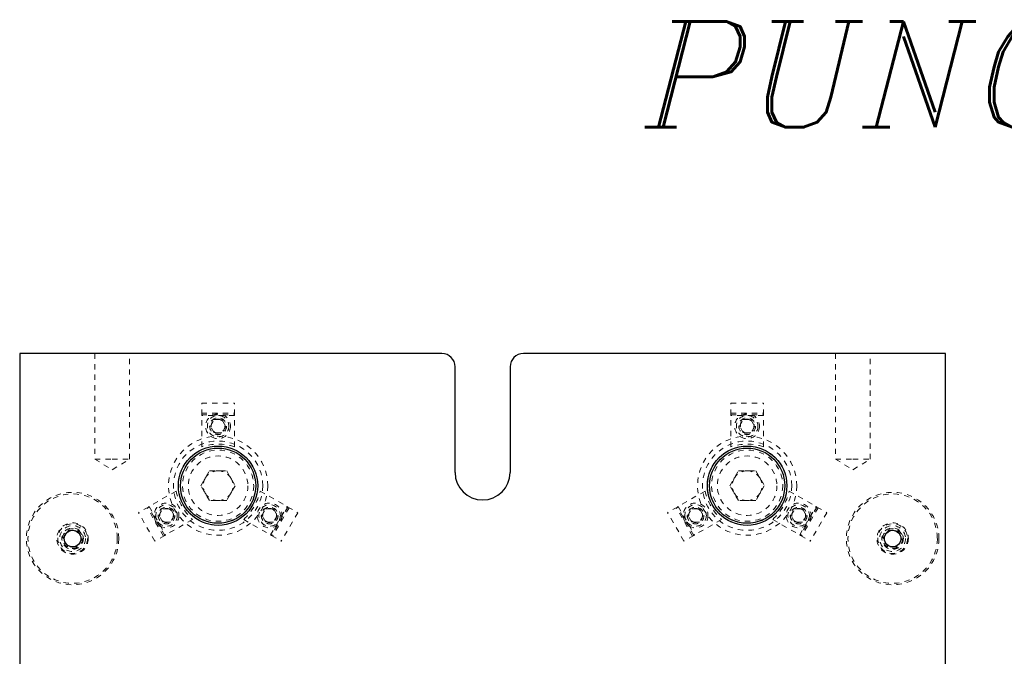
# Model space of a CAD drawing. Header units: inches. Extents: x 1802 to 2468, y -253 to -72.
# Tile 428 of 570: x 2175 to 2194, y -84 to -72. Entities that reach past the tile are written whole.
import ezdxf

# ---------------------------------------------------------------- set-up
doc = ezdxf.new("R2010")
doc.units = ezdxf.units.IN
doc.header["$LTSCALE"] = 0.5
doc.header["$MEASUREMENT"] = 0
doc.linetypes.add('HIDDEN', pattern=[0.225, 0.15, -0.075])
for name, color, linetype in [('DST-M-S', 53, 'Continuous'), ('MFT-M-S', 8, 'Continuous'), ('SVF-M-S', 8, 'Continuous')]:
    doc.layers.add(name, color=color, linetype=linetype)
doc.styles.add('I', font='ITALIC.SHX')

msp = doc.modelspace()

# ---------------------------------------------------------------- linework, layer by layer
at = {"layer": 'DST-M-S', "linetype": 'Continuous', "lineweight": 25}
for p, q in [((2175.38027, -78.2431), (2175.38027, -98.2431)), ((2183.36027, -78.2431), (2175.38027, -78.2431)), ((2192.88027, -78.2431), (2184.90027, -78.2431)), ((2192.88027, -98.2431), (2192.88027, -78.2431)), ((2183.61027, -80.4931), (2183.61027, -78.4931)), ((2184.65027, -78.4931), (2184.65027, -80.4931))]:
    msp.add_line(p, q, dxfattribs=at)
at = {"layer": 'DST-M-S', "linetype": 'HIDDEN', "lineweight": 18}
for p, q in [((2176.80217, -78.2431), (2176.80217, -80.2431)), ((2177.45837, -80.2431), (2177.45837, -78.2431)), ((2190.80217, -78.2431), (2190.80217, -80.2431)), ((2191.45837, -80.2431), (2191.45837, -78.2431)), ((2178.82027, -79.1851), (2179.44027, -79.1851)), ((2178.82027, -79.4001), (2178.82027, -79.1851)), ((2179.44027, -79.4001), (2179.44027, -79.1851)), ((2188.82027, -79.1851), (2189.44027, -79.1851)), ((2188.82027, -79.4001), (2188.82027, -79.1851)), ((2189.44027, -79.4001), (2189.44027, -79.1851)), ((2178.82027, -79.3741), (2179.44027, -79.3741)), ((2178.82027, -79.4001), (2179.44027, -79.4001)), ((2178.82027, -79.4176), (2178.82027, -79.4001)), ((2179.44027, -79.4176), (2178.82027, -79.4176)), ((2178.82027, -80.00481), (2178.82027, -79.4176)), ((2179.44027, -79.4001), (2179.44027, -79.4176)), ((2179.44027, -80.00481), (2179.44027, -79.4176)), ((2188.82027, -79.3741), (2189.44027, -79.3741)), ((2188.82027, -79.4001), (2189.44027, -79.4001)), ((2188.82027, -79.4176), (2188.82027, -79.4001)), ((2189.44027, -79.4176), (2188.82027, -79.4176)), ((2188.82027, -80.00481), (2188.82027, -79.4176)), ((2189.44027, -79.4001), (2189.44027, -79.4176)), ((2189.44027, -80.00481), (2189.44027, -79.4176)), ((2178.98593, -79.6181), (2179.0581, -79.4931)), ((2179.0581, -79.7431), (2178.98593, -79.6181)), ((2179.0581, -79.4931), (2179.20244, -79.4931)), ((2179.20244, -79.4931), (2179.2746, -79.6181)), ((2179.2746, -79.6181), (2179.20244, -79.7431)), ((2188.98593, -79.6181), (2189.0581, -79.4931)), ((2189.0581, -79.7431), (2188.98593, -79.6181)), ((2189.0581, -79.4931), (2189.20244, -79.4931)), ((2189.20244, -79.4931), (2189.2746, -79.6181)), ((2189.2746, -79.6181), (2189.20244, -79.7431)), ((2179.20244, -79.7431), (2179.0581, -79.7431)), ((2189.20244, -79.7431), (2189.0581, -79.7431)), ((2176.80217, -80.2431), (2177.13027, -80.2431)), ((2176.80217, -80.2431), (2177.13027, -80.44024)), ((2177.13027, -80.2431), (2177.45837, -80.2431)), ((2177.13027, -80.44024), (2177.45837, -80.2431)), ((2190.80217, -80.2431), (2191.13027, -80.2431)), ((2190.80217, -80.2431), (2191.13027, -80.44024)), ((2191.13027, -80.2431), (2191.45837, -80.2431)), ((2191.13027, -80.44024), (2191.45837, -80.2431)), ((2178.80551, -80.7431), (2178.96789, -80.46185)), ((2178.96789, -80.46185), (2179.29265, -80.46185)), ((2179.29265, -80.46185), (2179.45503, -80.7431)), ((2188.80551, -80.7431), (2188.96789, -80.46185)), ((2188.96789, -80.46185), (2189.29265, -80.46185)), ((2189.29265, -80.46185), (2189.45503, -80.7431)), ((2178.96789, -81.02435), (2178.80551, -80.7431)), ((2179.45503, -80.7431), (2179.29265, -81.02435)), ((2188.96789, -81.02435), (2188.80551, -80.7431)), ((2189.45503, -80.7431), (2189.29265, -81.02435)), ((2178.33589, -80.84378), (2177.82735, -81.13738)), ((2179.92465, -80.84378), (2180.43318, -81.13738)), ((2188.33589, -80.84378), (2187.82735, -81.13738)), ((2189.92465, -80.84378), (2190.43318, -81.13738)), ((2177.81219, -81.14613), (2177.82735, -81.13738)), ((2177.82735, -81.13738), (2178.13735, -81.67432)), ((2179.29265, -81.02435), (2178.96789, -81.02435)), ((2180.12318, -81.67432), (2180.43318, -81.13738)), ((2180.43318, -81.13738), (2180.44834, -81.14613)), ((2187.81219, -81.14613), (2187.82735, -81.13738)), ((2187.82735, -81.13738), (2188.13735, -81.67432)), ((2189.29265, -81.02435), (2188.96789, -81.02435)), ((2190.12318, -81.67432), (2190.43318, -81.13738)), ((2190.43318, -81.13738), (2190.44834, -81.14613)), ((2177.81219, -81.14613), (2177.626, -81.25363)), ((2177.936, -81.79057), (2177.626, -81.25363)), ((2178.09968, -81.69607), (2177.78968, -81.15913)), ((2178.12219, -81.68307), (2177.81219, -81.14613)), ((2178.01165, -81.3056), (2178.08382, -81.1806)), ((2178.08382, -81.4306), (2178.01165, -81.3056)), ((2178.08382, -81.1806), (2178.22816, -81.1806)), ((2178.22816, -81.1806), (2178.30033, -81.3056)), ((2178.30033, -81.3056), (2178.22816, -81.4306)), ((2179.96021, -81.3056), (2180.03238, -81.1806)), ((2180.03238, -81.4306), (2179.96021, -81.3056)), ((2180.03238, -81.1806), (2180.17671, -81.1806)), ((2180.44834, -81.14613), (2180.13834, -81.68307)), ((2180.47086, -81.15913), (2180.16086, -81.69607)), ((2180.17671, -81.1806), (2180.24888, -81.3056)), ((2180.24888, -81.3056), (2180.17671, -81.4306)), ((2180.63453, -81.25363), (2180.32453, -81.79057)), ((2180.44834, -81.14613), (2180.63453, -81.25363)), ((2187.81219, -81.14613), (2187.626, -81.25363)), ((2187.936, -81.79057), (2187.626, -81.25363)), ((2188.09968, -81.69607), (2187.78968, -81.15913)), ((2188.12219, -81.68307), (2187.81219, -81.14613)), ((2188.01165, -81.3056), (2188.08382, -81.1806)), ((2188.08382, -81.4306), (2188.01165, -81.3056)), ((2188.08382, -81.1806), (2188.22816, -81.1806)), ((2188.22816, -81.1806), (2188.30033, -81.3056)), ((2188.30033, -81.3056), (2188.22816, -81.4306)), ((2189.96021, -81.3056), (2190.03238, -81.1806)), ((2190.03238, -81.4306), (2189.96021, -81.3056)), ((2190.03238, -81.1806), (2190.17671, -81.1806)), ((2190.44834, -81.14613), (2190.13834, -81.68307)), ((2190.47086, -81.15913), (2190.16086, -81.69607)), ((2190.17671, -81.1806), (2190.24888, -81.3056)), ((2190.24888, -81.3056), (2190.17671, -81.4306)), ((2190.63453, -81.25363), (2190.32453, -81.79057)), ((2190.44834, -81.14613), (2190.63453, -81.25363)), ((2178.22816, -81.4306), (2178.08382, -81.4306)), ((2178.64589, -81.38071), (2178.13735, -81.67432)), ((2179.61465, -81.38071), (2180.12318, -81.67432)), ((2180.17671, -81.4306), (2180.03238, -81.4306)), ((2188.22816, -81.4306), (2188.08382, -81.4306)), ((2188.64589, -81.38071), (2188.13735, -81.67432)), ((2189.61465, -81.38071), (2190.12318, -81.67432)), ((2190.17671, -81.4306), (2190.03238, -81.4306)), ((2178.12219, -81.68307), (2177.936, -81.79057)), ((2178.13735, -81.67432), (2178.12219, -81.68307)), ((2180.13834, -81.68307), (2180.12318, -81.67432)), ((2180.13834, -81.68307), (2180.32453, -81.79057)), ((2188.12219, -81.68307), (2187.936, -81.79057)), ((2188.13735, -81.67432), (2188.12219, -81.68307)), ((2190.13834, -81.68307), (2190.12318, -81.67432)), ((2190.13834, -81.68307), (2190.32453, -81.79057))]:
    msp.add_line(p, q, dxfattribs=at)
for centre, radius in [((2179.13027, -79.6181), 0.23438), ((2179.13027, -79.6181), 0.20312), ((2179.13027, -79.6181), 0.1595), ((2179.13027, -79.6181), 0.15625), ((2189.13027, -79.6181), 0.23438), ((2189.13027, -79.6181), 0.20312), ((2189.13027, -79.6181), 0.1595), ((2189.13027, -79.6181), 0.15625), ((2179.13027, -79.6181), 0.13297), ((2179.13027, -79.6181), 0.1327), ((2179.13027, -79.6181), 0.13218), ((2179.13027, -79.6181), 0.1285), ((2189.13027, -79.6181), 0.13297), ((2189.13027, -79.6181), 0.1327), ((2189.13027, -79.6181), 0.13218), ((2189.13027, -79.6181), 0.1285), ((2179.13027, -80.7431), 0.9375), ((2189.13027, -80.7431), 0.9375), ((2179.13027, -80.7431), 0.84375), ((2179.13027, -80.7431), 0.7494), ((2189.13027, -80.7431), 0.84375), ((2189.13027, -80.7431), 0.7494), ((2179.13027, -80.7431), 0.71165), ((2179.13027, -80.7431), 0.67288), ((2179.13027, -80.7431), 0.5625), ((2189.13027, -80.7431), 0.71165), ((2189.13027, -80.7431), 0.67288), ((2189.13027, -80.7431), 0.5625), ((2178.15599, -81.3056), 0.23438), ((2178.15599, -81.3056), 0.20313), ((2180.10455, -81.3056), 0.23438), ((2180.10455, -81.3056), 0.20312), ((2188.15599, -81.3056), 0.23438), ((2188.15599, -81.3056), 0.20313), ((2190.10455, -81.3056), 0.23438), ((2190.10455, -81.3056), 0.20312), ((2178.15599, -81.3056), 0.1595), ((2178.15599, -81.3056), 0.15625), ((2178.15599, -81.3056), 0.13297), ((2178.15599, -81.3056), 0.1327), ((2178.15599, -81.3056), 0.13218), ((2178.15599, -81.3056), 0.1285), ((2180.10455, -81.3056), 0.1595), ((2180.10455, -81.3056), 0.15625), ((2180.10455, -81.3056), 0.13297), ((2180.10455, -81.3056), 0.1327), ((2180.10455, -81.3056), 0.13218), ((2180.10455, -81.3056), 0.1285), ((2188.15599, -81.3056), 0.1595), ((2188.15599, -81.3056), 0.15625), ((2188.15599, -81.3056), 0.13297), ((2188.15599, -81.3056), 0.1327), ((2188.15599, -81.3056), 0.13218), ((2188.15599, -81.3056), 0.1285), ((2190.10455, -81.3056), 0.1595), ((2190.10455, -81.3056), 0.15625), ((2190.10455, -81.3056), 0.13297), ((2190.10455, -81.3056), 0.1327), ((2190.10455, -81.3056), 0.13218), ((2190.10455, -81.3056), 0.1285)]:
    msp.add_circle(centre, radius, dxfattribs=at)
at = {"layer": 'DST-M-S', "linetype": 'Continuous', "lineweight": 25}
for centre, radius in [((2179.13027, -80.7431), 0.75), ((2189.13027, -80.7431), 0.75), ((2179.13027, -80.7431), 0.71063), ((2189.13027, -80.7431), 0.71063), ((2176.38027, -81.7431), 0.15625), ((2191.88027, -81.7431), 0.15625)]:
    msp.add_circle(centre, radius, dxfattribs=at)
for centre, radius, start, end in [((2183.36027, -78.4931), 0.25, 0, 90), ((2184.90027, -78.4931), 0.25, 90, 180), ((2184.13027, -80.4931), 0.52, 180, 0)]:
    msp.add_arc(centre, radius, start, end, dxfattribs=at)
at = {"layer": 'DST-M-S', "linetype": 'HIDDEN', "lineweight": 18}
for centre, radius, start, end in [((2179.13027, -80.9881), 1.031, 72.501613, 107.498387), ((2189.13027, -80.9881), 1.031, 72.501613, 107.498387), ((2179.13027, -80.7431), 0.28125, 90, 150), ((2179.13027, -80.7431), 0.28125, 30, 90), ((2189.13027, -80.7431), 0.28125, 90, 150), ((2189.13027, -80.7431), 0.28125, 30, 90), ((2179.13027, -80.7431), 0.28125, 150, 210), ((2179.13027, -80.7431), 0.28125, 330, 30), ((2189.13027, -80.7431), 0.28125, 150, 210), ((2189.13027, -80.7431), 0.28125, 330, 30), ((2179.34244, -80.6206), 1.031, 192.501613, 227.498387), ((2179.13027, -80.7431), 0.28125, 210, 270), ((2179.13027, -80.7431), 0.28125, 270, 330), ((2178.91809, -80.6206), 1.031, 312.501613, 347.498387), ((2189.34244, -80.6206), 1.031, 192.501613, 227.498387), ((2189.13027, -80.7431), 0.28125, 210, 270), ((2189.13027, -80.7431), 0.28125, 270, 330), ((2188.91809, -80.6206), 1.031, 312.501613, 347.498387)]:
    msp.add_arc(centre, radius, start, end, dxfattribs=at)
at = {"layer": 'MFT-M-S', "linetype": 'HIDDEN', "lineweight": 18}
for centre, radius in [((2176.38027, -81.7431), 0.875), ((2176.38027, -81.7431), 0.845), ((2191.88027, -81.7431), 0.875), ((2191.88027, -81.7431), 0.845), ((2176.38027, -81.7431), 0.2969), ((2191.88027, -81.7431), 0.2969), ((2176.38027, -81.7431), 0.203), ((2191.88027, -81.7431), 0.203)]:
    msp.add_circle(centre, radius, dxfattribs=at)
at = {"layer": 'SVF-M-S', "linetype": 'HIDDEN', "lineweight": 18}
for p, q in [((2176.20013, -81.7431), (2176.2902, -81.5871)), ((2176.2902, -81.5871), (2176.47033, -81.5871)), ((2176.47033, -81.5871), (2176.5604, -81.7431)), ((2191.70013, -81.7431), (2191.7902, -81.5871)), ((2191.7902, -81.5871), (2191.97033, -81.5871)), ((2191.97033, -81.5871), (2192.0604, -81.7431)), ((2176.2902, -81.8991), (2176.20013, -81.7431)), ((2176.5604, -81.7431), (2176.47033, -81.8991)), ((2191.7902, -81.8991), (2191.70013, -81.7431)), ((2192.0604, -81.7431), (2191.97033, -81.8991)), ((2176.47033, -81.8991), (2176.2902, -81.8991)), ((2191.97033, -81.8991), (2191.7902, -81.8991))]:
    msp.add_line(p, q, dxfattribs=at)
for centre, radius in [((2176.38027, -81.7431), 0.28125), ((2176.38027, -81.7431), 0.24375), ((2191.88027, -81.7431), 0.28125), ((2191.88027, -81.7431), 0.24375), ((2176.38027, -81.7431), 0.1875), ((2176.38027, -81.7431), 0.16072), ((2176.38027, -81.7431), 0.16045), ((2176.38027, -81.7431), 0.15993), ((2191.88027, -81.7431), 0.1875), ((2191.88027, -81.7431), 0.16072), ((2191.88027, -81.7431), 0.16045), ((2191.88027, -81.7431), 0.15993)]:
    msp.add_circle(centre, radius, dxfattribs=at)

# ---------------------------------------------------------------- texts
at = {"color": 6, "style": 'I'}
msp.add_text('PUNCH PLAN', height=2, dxfattribs=at).set_placement((2187.19768, -73.96545))

doc.saveas('drawing.dxf')
